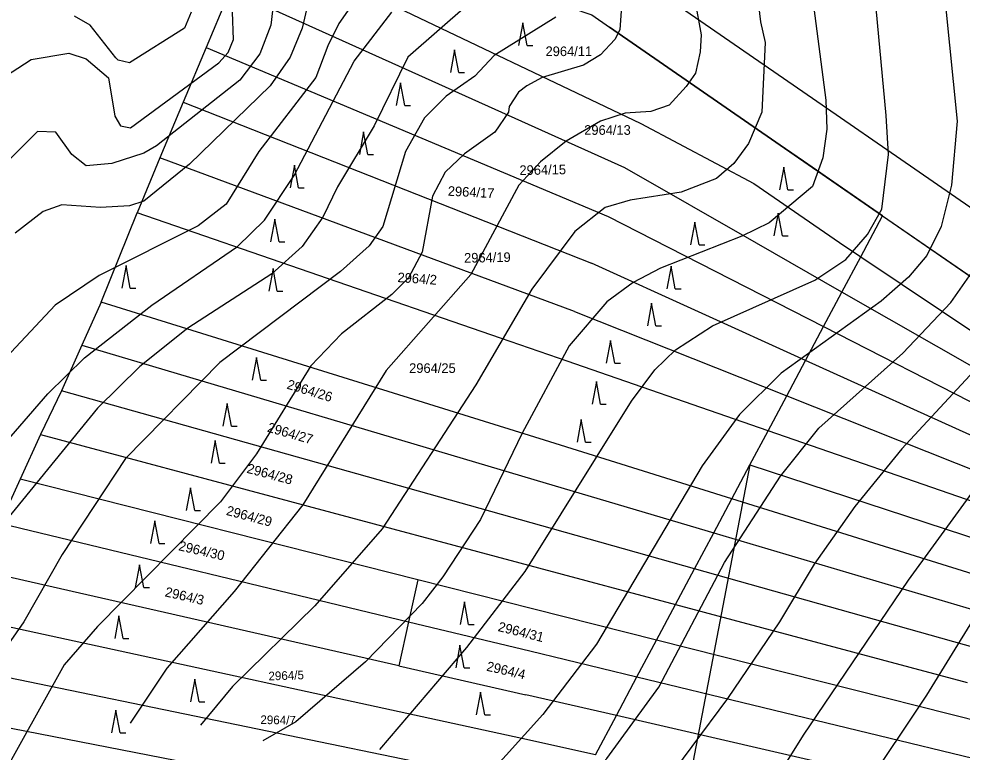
# Model space of a CAD drawing. Extents: x -555860 to -552701, y -1187050 to -1182291.
# Drawn here: x -554238 to -554071.5, y -1182875.6 to -1182746.3 of the extents above; entities that cross this region are included whole.
import ezdxf

# ---------------------------------------------------------------- set-up
doc = ezdxf.new("R2010")
doc.units = 0
for name, color, linetype in [('LEG_2b', 7, 'Continuous'), ('Level 25', 7, 'Continuous'), ('Level 28', 7, 'Continuous'), ('Level 30', 7, 'Continuous'), ('Level 40', 7, 'Continuous'), ('Level 41', 7, 'Continuous'), ('navrh_BV', 7, 'Continuous'), ('Poz předměty', 7, 'Continuous')]:
    doc.layers.add(name, color=color, linetype=linetype)

msp = doc.modelspace()

# ---------------------------------------------------------------- linework, layer by layer
at = {"layer": 'Level 25'}
for p, q in [((-554149.07, -1182746.95), (-554149.82, -1182750.95)), ((-554148.32, -1182750.95), (-554149.07, -1182746.95)), ((-554161.1, -1182751.72), (-554161.85, -1182755.72)), ((-554160.35, -1182755.72), (-554161.1, -1182751.72)), ((-554148.32, -1182750.95), (-554147.32, -1182750.95)), ((-554160.35, -1182755.72), (-554159.35, -1182755.72)), ((-554170.65, -1182757.56), (-554171.4, -1182761.56)), ((-554169.9, -1182761.56), (-554170.65, -1182757.56)), ((-554169.9, -1182761.56), (-554168.9, -1182761.56)), ((-554177.15, -1182766.22), (-554177.9, -1182770.22)), ((-554176.4, -1182770.22), (-554177.15, -1182766.22)), ((-554176.4, -1182770.22), (-554175.4, -1182770.22)), ((-554189.37, -1182772.05), (-554190.12, -1182776.05)), ((-554188.62, -1182776.05), (-554189.37, -1182772.05)), ((-554103.03, -1182772.41), (-554103.78, -1182776.41)), ((-554102.28, -1182776.41), (-554103.03, -1182772.41)), ((-554188.62, -1182776.05), (-554187.62, -1182776.05)), ((-554102.28, -1182776.41), (-554101.28, -1182776.41)), ((-554192.81, -1182781.6), (-554193.56, -1182785.6)), ((-554192.06, -1182785.6), (-554192.81, -1182781.6)), ((-554103.99, -1182780.54), (-554104.74, -1182784.54)), ((-554103.24, -1182784.54), (-554103.99, -1182780.54)), ((-554118.7, -1182782.13), (-554119.45, -1182786.13)), ((-554117.95, -1182786.13), (-554118.7, -1182782.13)), ((-554103.24, -1182784.54), (-554102.24, -1182784.54)), ((-554192.06, -1182785.6), (-554191.06, -1182785.6)), ((-554117.95, -1182786.13), (-554116.95, -1182786.13)), ((-554219.08, -1182789.77), (-554219.83, -1182793.77)), ((-554218.33, -1182793.77), (-554219.08, -1182789.77)), ((-554122.9, -1182789.91), (-554123.65, -1182793.91)), ((-554122.15, -1182793.91), (-554122.9, -1182789.91)), ((-554193.13, -1182790.28), (-554193.88, -1182794.28)), ((-554192.38, -1182794.28), (-554193.13, -1182790.28)), ((-554218.33, -1182793.77), (-554217.33, -1182793.77)), ((-554192.38, -1182794.28), (-554191.38, -1182794.28)), ((-554122.15, -1182793.91), (-554121.15, -1182793.91)), ((-554126.34, -1182796.45), (-554127.09, -1182800.45)), ((-554125.59, -1182800.45), (-554126.34, -1182796.45)), ((-554125.59, -1182800.45), (-554124.59, -1182800.45)), ((-554133.6, -1182802.99), (-554134.35, -1182806.99)), ((-554132.85, -1182806.99), (-554133.6, -1182802.99)), ((-554196.06, -1182806), (-554196.81, -1182810)), ((-554195.31, -1182810), (-554196.06, -1182806)), ((-554132.85, -1182806.99), (-554131.85, -1182806.99)), ((-554195.31, -1182810), (-554194.31, -1182810)), ((-554136.08, -1182810.24), (-554136.83, -1182814.24)), ((-554135.33, -1182814.24), (-554136.08, -1182810.24)), ((-554201.22, -1182814.13), (-554201.97, -1182818.13)), ((-554200.47, -1182818.13), (-554201.22, -1182814.13)), ((-554135.33, -1182814.24), (-554134.33, -1182814.24)), ((-554200.47, -1182818.13), (-554199.47, -1182818.13)), ((-554138.75, -1182816.96), (-554139.5, -1182820.96)), ((-554138, -1182820.96), (-554138.75, -1182816.96)), ((-554203.32, -1182820.67), (-554204.07, -1182824.67)), ((-554202.57, -1182824.67), (-554203.32, -1182820.67)), ((-554138, -1182820.96), (-554137, -1182820.96)), ((-554202.57, -1182824.67), (-554201.57, -1182824.67)), ((-554207.71, -1182828.98), (-554208.46, -1182832.98)), ((-554206.96, -1182832.98), (-554207.71, -1182828.98)), ((-554206.96, -1182832.98), (-554205.96, -1182832.98)), ((-554214.01, -1182834.82), (-554214.76, -1182838.82)), ((-554213.26, -1182838.82), (-554214.01, -1182834.82)), ((-554213.26, -1182838.82), (-554212.26, -1182838.82)), ((-554216.69, -1182842.6), (-554217.44, -1182846.6)), ((-554215.94, -1182846.6), (-554216.69, -1182842.6)), ((-554215.94, -1182846.6), (-554214.94, -1182846.6)), ((-554159.38, -1182849.14), (-554160.13, -1182853.14)), ((-554158.63, -1182853.14), (-554159.38, -1182849.14)), ((-554220.32, -1182851.61), (-554221.07, -1182855.61)), ((-554219.57, -1182855.61), (-554220.32, -1182851.61)), ((-554158.63, -1182853.14), (-554157.63, -1182853.14)), ((-554219.57, -1182855.61), (-554218.57, -1182855.61)), ((-554160.15, -1182856.74), (-554160.9, -1182860.74)), ((-554159.4, -1182860.74), (-554160.15, -1182856.74)), ((-554159.4, -1182860.74), (-554158.4, -1182860.74)), ((-554206.95, -1182862.75), (-554207.7, -1182866.75)), ((-554206.2, -1182866.75), (-554206.95, -1182862.75)), ((-554156.52, -1182865.05), (-554157.27, -1182869.05)), ((-554155.77, -1182869.05), (-554156.52, -1182865.05)), ((-554206.2, -1182866.75), (-554205.2, -1182866.75)), ((-554220.89, -1182868.23), (-554221.64, -1182872.23)), ((-554220.14, -1182872.23), (-554220.89, -1182868.23)), ((-554155.77, -1182869.05), (-554154.77, -1182869.05)), ((-554220.14, -1182872.23), (-554219.14, -1182872.23))]:
    msp.add_line(p, q, dxfattribs=at)
at = {"layer": 'Level 28'}
msp.add_lwpolyline([(-554351.46, -1182662.7), (-554304.41, -1182682.05), (-554270.07, -1182696.11), (-554260.59, -1182699.84), (-554257.43, -1182701.08), (-554254.15, -1182702.37), (-554224.4, -1182714.16), (-554194.54, -1182725.99), (-554136.89, -1182745.57), (-554133.74, -1182747.74), (-554103.65, -1182768.52), (-554085.58, -1182781.01), (-554058.14, -1182799.96), (-554054.44, -1182802.51), (-553973.7, -1182829.83), (-553973.35, -1182828.01), (-553901.96, -1182834.34)], dxfattribs=at)
at = {"layer": 'Level 30'}
for points in [[(-553902.28, -1182824.27), (-553979.04, -1182817.47), (-554049.91, -1182793.49), (-554052.46, -1182791.73), (-554079.9, -1182772.78), (-554097.97, -1182760.29), (-554128.06, -1182739.51), (-554132.36, -1182736.55), (-554191.09, -1182716.6), (-554220.72, -1182704.86), (-554250.48, -1182693.07), (-554253.77, -1182691.77), (-554256.93, -1182690.53), (-554266.34, -1182686.83), (-554300.61, -1182672.8), (-554348.3, -1182653.19)], [(-554351.46, -1182662.7), (-554304.41, -1182682.05), (-554270.07, -1182696.11), (-554260.59, -1182699.84), (-554257.43, -1182701.08), (-554254.15, -1182702.37), (-554224.4, -1182714.16), (-554194.54, -1182725.99), (-554136.89, -1182745.57), (-554133.74, -1182747.74), (-554103.65, -1182768.52), (-554085.58, -1182781.01), (-554058.14, -1182799.96), (-554054.44, -1182802.51), (-553973.7, -1182829.83), (-553973.35, -1182828.01), (-553901.96, -1182834.34)]]:
    msp.add_lwpolyline(points, dxfattribs=at)
at = {"layer": 'Level 40'}
for points in [[(-554101.21, -1182717.73), (-554095.57, -1182760.63), (-554095.43, -1182765.71), (-554096.13, -1182770.78), (-554097.97, -1182775.86), (-554105.59, -1182782.22), (-554110.39, -1182784.61), (-554124.78, -1182790.26), (-554129.58, -1182792.8), (-554134.23, -1182796.19), (-554140.87, -1182803.95), (-554149.19, -1182819.33), (-554156.53, -1182834.57), (-554163.16, -1182844.73), (-554166.83, -1182849.39), (-554176.85, -1182859.69), (-554189.13, -1182870.27), (-554194.91, -1182873.66)], [(-554259.67, -1182781.36), (-554249.1, -1182763.73), (-554246.14, -1182760.06), (-554235.84, -1182753.43), (-554229.2, -1182752.3), (-554226.1, -1182753.29), (-554222.15, -1182756.67), (-554221.04, -1182763.44), (-554220.03, -1182765.14), (-554218.27, -1182765.49), (-554202.68, -1182753.99), (-554201.05, -1182752.2), (-554200.13, -1182749.9), (-554200.28, -1182745.1)], [(-554158.65, -1182743.69), (-554169.37, -1182753.01), (-554175.3, -1182765.14), (-554181.79, -1182775.87), (-554184.33, -1182781.23), (-554188, -1182786.45), (-554193.36, -1182791.25), (-554208.18, -1182800.84), (-554216.65, -1182807.62), (-554224.12, -1182814.95), (-554240.49, -1182834.99)], [(-554193.22, -1183139.95), (-554194.07, -1183125.55), (-554193.93, -1183115.96), (-554192.94, -1183106.36), (-554190.54, -1183096.76), (-554175.58, -1183048.78), (-554168.67, -1183020), (-554157.38, -1182976.82), (-554152.3, -1182962.42), (-554146.37, -1182948.03), (-554135.65, -1182927.99), (-554112.08, -1182892.71), (-554099.52, -1182872.67), (-554081.03, -1182845.29), (-554054.08, -1182808.32), (-554048.44, -1182798.73), (-554042.22, -1182784.33), (-554039.19, -1182774.22)]]:
    msp.add_lwpolyline(points, dxfattribs=at)
at = {"layer": 'Level 41'}
for points in [[(-554129.01, -1182954.8), (-554122.38, -1182937.87), (-554116.03, -1182924.32), (-554111.37, -1182915.85), (-554077.79, -1182865.61), (-554043.92, -1182810.58), (-554035.73, -1182795.06), (-554031.22, -1182783.77), (-554028.96, -1182775.3), (-554026.56, -1182760.46), (-554024.16, -1182737.76), (-554022.47, -1182712.08), (-554022.33, -1182694.58), (-554020.92, -1182677.37), (-554018.66, -1182667.49), (-554016.68, -1182663.54), (-554010.47, -1182655.64), (-553985.35, -1182632.07), (-553956.43, -1182595.94), (-553951.35, -1182591.43), (-553947.68, -1182589.31), (-553941.89, -1182587.62), (-553933.99, -1182586.63), (-553889.11, -1182589.03)], [(-554112.36, -1182703.33), (-554107.14, -1182746.8), (-554106.29, -1182750.46), (-554106.86, -1182762.74), (-554109.26, -1182768.25), (-554111.8, -1182771.77), (-554114.9, -1182774.45), (-554121.11, -1182776.85), (-554130.14, -1182778.26), (-554134.52, -1182779.53), (-554139.88, -1182783.77), (-554147.5, -1182793.93), (-554157.38, -1182810.86), (-554173.89, -1182836.26), (-554185.74, -1182849.81), (-554200.28, -1182864.06), (-554205.96, -1182870.88)], [(-554174.29, -1182875.18), (-554158.93, -1182857.15), (-554148.63, -1182843.74), (-554129.86, -1182813.69), (-554125.77, -1182808.18), (-554122.1, -1182804.65), (-554115.61, -1182800.42), (-554097.54, -1182792.38), (-554092.04, -1182788.71), (-554088.23, -1182784.33), (-554085.69, -1182779.82), (-554084.56, -1182770.22), (-554084.92, -1182763.3), (-554088.86, -1182720.97)], [(-554214.1, -1183007.58), (-554197.45, -1182977.95), (-554179.39, -1182940.41), (-554175.44, -1182930.53), (-554165.7, -1182910.77), (-554159.78, -1182902.87), (-554144.68, -1182888.48), (-554134.23, -1182876.76), (-554125.06, -1182864.2), (-554113.49, -1182842.19), (-554103.61, -1182826.95), (-554096.84, -1182818.48), (-554082.02, -1182805.22), (-554073.55, -1182796.33), (-554066.92, -1182786.87), (-554065.37, -1182783.49), (-554062.12, -1182772.48), (-554060.99, -1182766.55), (-554060.71, -1182760.06), (-554062.41, -1182731.41)], [(-554075.81, -1182730.43), (-554072.42, -1182764.29), (-554073.41, -1182775.58), (-554075.25, -1182782.92), (-554077.79, -1182788), (-554081.03, -1182791.81), (-554085.83, -1182796.05), (-554103.47, -1182808.75), (-554110.81, -1182816.08), (-554117.44, -1182825.12), (-554136.07, -1182856.58), (-554145.52, -1182869), (-554161.19, -1182886.36)], [(-554173.04, -1182734.94), (-554181.51, -1182747.08), (-554183.48, -1182751.03), (-554185.58, -1182756.58), (-554195.62, -1182769.66), (-554201.4, -1182778.97), (-554206.34, -1182782.78), (-554223.84, -1182791.53), (-554231.6, -1182796.75), (-554242.05, -1182807.9), (-554249.67, -1182817.92), (-554253.33, -1182824.69), (-554254.32, -1182828.08), (-554257.71, -1182834.85), (-554265.19, -1182855.17), (-554272.81, -1182872.11), (-554275.91, -1182877.19), (-554286.07, -1182886.78), (-554288.05, -1182890.17), (-554288.72, -1182892.98), (-554288.84, -1182895.75), (-554287.99, -1182898.38), (-554286.65, -1182900.99)], [(-554119.84, -1182736.78), (-554117.58, -1182749.05), (-554117.75, -1182752.06), (-554118.57, -1182755.83), (-554120.23, -1182758.19), (-554123.23, -1182761.47), (-554126.47, -1182762.6), (-554130.99, -1182762.88), (-554135.36, -1182764.29), (-554141.43, -1182767.82), (-554145.95, -1182771.49), (-554149.76, -1182775.58), (-554158.22, -1182791.39), (-554173.18, -1182808.32), (-554187.86, -1182832.03), (-554199.99, -1182847.27), (-554211.85, -1182860.82), (-554218.34, -1182870.55)], [(-554186.16, -1182740.02), (-554188, -1182747.93), (-554190.11, -1182753.01), (-554193.64, -1182758.09), (-554207.9, -1182771.91), (-554215.94, -1182778.41), (-554218.48, -1182779.25), (-554223.56, -1182779.53), (-554230.38, -1182779.06), (-554233.72, -1182780.24), (-554238.66, -1182784.05)], [(-554048.57, -1182743.13), (-554048.86, -1182756.96), (-554051.4, -1182772.76), (-554055.63, -1182787.16), (-554062.26, -1182799.01), (-554070.17, -1182809.17), (-554082.16, -1182822.15), (-554090.49, -1182832.31), (-554097.68, -1182842.47), (-554103.75, -1182852.63), (-554112.92, -1182866.18), (-554144.39, -1182908.52), (-554153.99, -1182922.34), (-554166.41, -1182946.05), (-554183.91, -1182989.52)], [(-554283.68, -1182901.03), (-554284.2, -1182897.07), (-554284.34, -1182894.59), (-554283.82, -1182892), (-554280.85, -1182888.48), (-554273.37, -1182883.11), (-554269.28, -1182878.03), (-554261.52, -1182862.79), (-554253.48, -1182842.47), (-554250.37, -1182837.39), (-554246.84, -1182829.77), (-554243.6, -1182824.69), (-554232.87, -1182812.42), (-554226.38, -1182806.06), (-554214.53, -1182796.75), (-554199.43, -1182786.45), (-554194.63, -1182781.79), (-554189.41, -1182773.89), (-554178.83, -1182753.71), (-554172.19, -1182745.1)], [(-554131.69, -1182744.82), (-554131.97, -1182748.21), (-554132.82, -1182749.9), (-554135.36, -1182752.58), (-554138.33, -1182754.42), (-554145.62, -1182756.58), (-554148.34, -1182758.09), (-554149.85, -1182759.21), (-554151.45, -1182761.75), (-554151.59, -1182762.74), (-554153.99, -1182766.27), (-554159.35, -1182770.08), (-554162.74, -1182773.32), (-554165, -1182777.56), (-554166.83, -1182787.44), (-554169.23, -1182791.95), (-554172.19, -1182794.92), (-554181.08, -1182801.83), (-554186.45, -1182807.48), (-554196.04, -1182823), (-554202.39, -1182831.47), (-554224.12, -1182853.48), (-554229.98, -1182860.23), (-554246, -1182888.9)], [(-554193.22, -1182744.82), (-554193.5, -1182747.36), (-554195.48, -1182752.44), (-554199.01, -1182757.1), (-554213.68, -1182768.67), (-554215.94, -1182769.94), (-554221.58, -1182771.77), (-554226.1, -1182772.2), (-554228.64, -1182770.22), (-554231.46, -1182766.27), (-554234.71, -1182766.13), (-554244.59, -1182775.87)], [(-554207.61, -1182745.1), (-554208.74, -1182747.93), (-554218.48, -1182753.99), (-554220.45, -1182753.52), (-554220.88, -1182753.15), (-554225.39, -1182747.36), (-554228.19, -1182745.78)], [(-554143.26, -1182745.95), (-554154.13, -1182752.72), (-554157.52, -1182756.39), (-554162.6, -1182759.92), (-554166.41, -1182763.73), (-554169.79, -1182769.66), (-554173.75, -1182782.92), (-554176.15, -1182786.31), (-554181.22, -1182790.82), (-554202.53, -1182806.91), (-554219.19, -1182823.84), (-554230.33, -1182840.78), (-554237.11, -1182852.63), (-554245.43, -1182864.49)]]:
    msp.add_lwpolyline(points, dxfattribs=at)
at = {"layer": 'navrh_BV'}
for p, q in [((-554196.99, -1182731.89), (-554128.24, -1182764.74)), ((-554200.72, -1182741.19), (-554204.95, -1182751.31)), ((-554131.09, -1182772.53), (-554200.72, -1182741.19)), ((-554136.89, -1182745.57), (-554133.74, -1182747.74)), ((-554103.65, -1182768.52), (-554133.74, -1182747.74)), ((-554204.95, -1182751.31), (-554208.98, -1182760.96)), ((-554204.95, -1182751.31), (-554134, -1182781.11)), ((-554208.98, -1182760.96), (-554213.09, -1182770.78)), ((-554208.98, -1182760.96), (-554136.96, -1182789.38)), ((-554128.24, -1182764.74), (-554108.28, -1182775.3)), ((-554099.54, -1182771.36), (-554103.65, -1182768.52)), ((-554213.09, -1182770.78), (-554217.11, -1182780.47)), ((-554139.95, -1182797.91), (-554213.09, -1182770.78)), ((-554085.58, -1182781.01), (-554099.54, -1182771.36)), ((-554107.82, -1182785.84), (-554131.09, -1182772.53)), ((-554108.28, -1182775.3), (-554093.19, -1182785.7)), ((-554223.48, -1182796.22), (-554217.11, -1182780.47)), ((-554153, -1182802.61), (-554217.11, -1182780.47)), ((-554134, -1182781.11), (-554126.08, -1182785.16)), ((-554089.43, -1182788.23), (-554085.58, -1182781.01)), ((-554085.58, -1182781.01), (-554058.14, -1182799.96)), ((-554126.08, -1182785.16), (-554095.99, -1182800.56)), ((-554092.75, -1182794.46), (-554107.82, -1182785.84)), ((-554093.19, -1182785.7), (-554089.43, -1182788.23)), ((-554092.75, -1182794.46), (-554089.43, -1182788.23)), ((-554089.43, -1182788.23), (-554056.95, -1182810.05)), ((-554099.16, -1182806.51), (-554136.96, -1182789.38)), ((-554095.99, -1182800.56), (-554092.75, -1182794.46)), ((-554058, -1182814.33), (-554092.75, -1182794.46)), ((-554223.48, -1182796.22), (-554226.88, -1182803.83)), ((-554144.27, -1182820.9), (-554223.48, -1182796.22)), ((-554139.95, -1182797.91), (-554102.5, -1182812.78)), ((-554099.16, -1182806.51), (-554095.99, -1182800.56)), ((-554095.99, -1182800.56), (-554059.33, -1182819.32)), ((-554142.75, -1182806.15), (-554153, -1182802.61)), ((-554226.88, -1182803.83), (-554230.44, -1182811.87)), ((-554226.88, -1182803.83), (-554144.96, -1182828.19)), ((-554105.78, -1182818.94), (-554142.75, -1182806.15)), ((-554102.5, -1182812.78), (-554099.16, -1182806.51)), ((-554060.41, -1182824.07), (-554099.16, -1182806.51)), ((-554230.44, -1182811.87), (-554234.17, -1182819.6)), ((-554145.68, -1182835.73), (-554230.44, -1182811.87)), ((-554105.78, -1182818.94), (-554102.5, -1182812.78)), ((-554102.5, -1182812.78), (-554061.85, -1182828.92)), ((-554234.17, -1182819.6), (-554237.74, -1182827.47)), ((-554234.17, -1182819.6), (-554146.31, -1182843.11)), ((-554108.98, -1182824.94), (-554105.78, -1182818.94)), ((-554063.02, -1182833.73), (-554105.78, -1182818.94)), ((-554112.18, -1182830.94), (-554144.27, -1182820.9)), ((-554112.18, -1182830.94), (-554108.98, -1182824.94)), ((-554108.98, -1182824.94), (-554064.54, -1182839.55)), ((-554237.74, -1182827.47), (-554241.37, -1182835.21)), ((-554167.56, -1182845.24), (-554237.74, -1182827.47)), ((-554144.96, -1182828.19), (-554115.38, -1182836.94)), ((-554115.38, -1182836.94), (-554112.18, -1182830.94)), ((-554066.05, -1182845.36), (-554112.18, -1182830.94)), ((-554241.37, -1182835.21), (-554169.21, -1182852.62)), ((-554118.76, -1182843.3), (-554145.68, -1182835.73)), ((-554118.76, -1182843.3), (-554115.38, -1182836.94)), ((-554115.38, -1182836.94), (-554067.56, -1182851.09)), ((-554146.31, -1182843.11), (-554122.11, -1182849.59)), ((-554122.11, -1182849.59), (-554118.76, -1182843.3)), ((-554069.22, -1182857.23), (-554118.76, -1182843.3)), ((-554170.96, -1182860.4), (-554243.43, -1182843.91)), ((-554167.56, -1182845.24), (-554169.21, -1182852.62)), ((-554147.09, -1182850.42), (-554167.56, -1182845.24)), ((-554125.47, -1182855.88), (-554122.11, -1182849.59)), ((-554122.11, -1182849.59), (-554070.66, -1182863.36)), ((-554125.47, -1182855.88), (-554147.09, -1182850.42)), ((-554149.24, -1182873.26), (-554244.51, -1182852.54)), ((-554169.21, -1182852.62), (-554170.96, -1182860.4)), ((-554169.21, -1182852.62), (-554147.83, -1182857.78)), ((-554128.92, -1182862.36), (-554125.47, -1182855.88)), ((-554033.13, -1182879.21), (-554125.47, -1182855.88)), ((-554147.83, -1182857.78), (-554128.92, -1182862.36)), ((-554245.52, -1182861.27), (-554150.03, -1182880.96)), ((-554170.96, -1182860.4), (-554148.54, -1182865.5)), ((-554132.55, -1182869.18), (-554128.92, -1182862.36)), ((-554128.92, -1182862.36), (-554034.18, -1182885.3)), ((-554132.55, -1182869.18), (-554148.54, -1182865.5)), ((-554246.69, -1182869.98), (-554150.82, -1182888.63)), ((-554136.23, -1182876.09), (-554132.55, -1182869.18)), ((-554035.62, -1182891.48), (-554132.55, -1182869.18)), ((-554136.23, -1182876.09), (-554149.24, -1182873.26))]:
    msp.add_line(p, q, dxfattribs=at)
at = {"layer": 'Poz předměty'}
msp.add_lwpolyline([(-554108.98, -1182824.94), (-554120.89, -1182886.99), (-554171.63, -1182942.54)], dxfattribs=at)

# ---------------------------------------------------------------- texts
at = {"layer": 'LEG_2b'}
for s, p in [('2964/11', (-554145.05, -1182752.83)), ('2964/13', (-554138.23, -1182766.72)), ('2964/25', (-554169.12, -1182808.73))]:
    msp.add_text(s, height=1.7, dxfattribs=at).set_placement(p)
for s, height, rotation, p in [('2964/15', 1.7, 1, (-554149.64, -1182773.82)), ('2964/17', 1.7, 357, (-554162.33, -1182777.46)), ('2964/19', 1.7, 1, (-554159.41, -1182789.29)), ('2964/2', 1.7, 356, (-554171.22, -1182792.69)), ('2964/26', 1.7, 343, (-554190.83, -1182811.47)), ('2964/27', 1.7, 344, (-554194.27, -1182819.07)), ('2964/28', 1.7, 345, (-554197.89, -1182826.32)), ('2964/29', 1.7, 345, (-554201.52, -1182833.75)), ('2964/30', 1.7, 347, (-554209.92, -1182840)), ('2964/3', 1.7, 347, (-554212.32, -1182848.13)), ('2964/31', 1.7, 346, (-554153.56, -1182854.25)), ('2964/4', 1.7, 347, (-554155.59, -1182861.25)), ('2964/5', 1.53, 2, (-554193.92, -1182862.99)), ('2964/7', 1.53, 359, (-554195.38, -1182870.67))]:
    msp.add_text(s, height=height, rotation=rotation, dxfattribs=at).set_placement(p)

doc.saveas('drawing.dxf')
